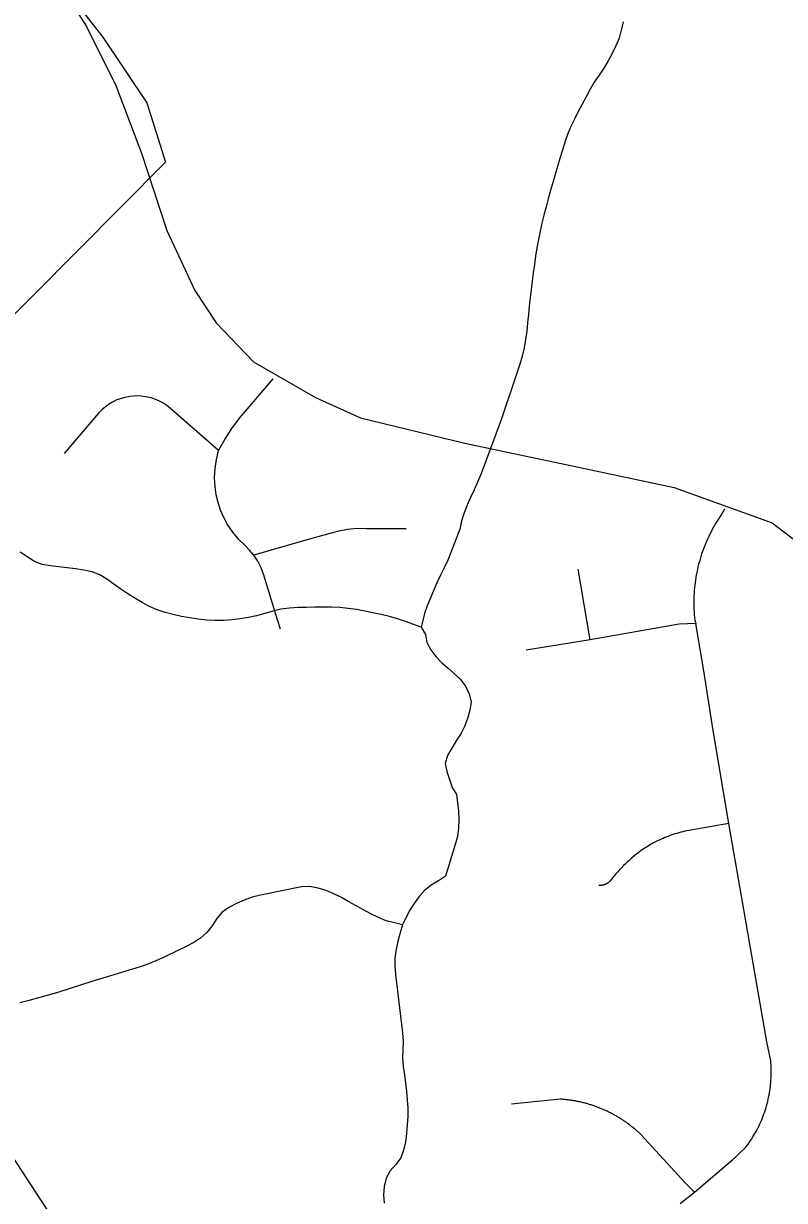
# Model space of a CAD drawing. Extents: x 1268485 to 1426702, y 514839 to 616766.
# Drawn here: x 1371663 to 1373149, y 562920 to 565219 of the extents above; entities that cross this region are included whole.
import ezdxf

# ---------------------------------------------------------------- set-up
doc = ezdxf.new("R2010")
doc.units = 0
for name, color, linetype in [('Old_Level_32', 7, 'Continuous'), ('Old_Level_35', 7, 'Continuous'), ('Old_Level_48', 7, 'Continuous'), ('Old_Level_49', 7, 'Continuous'), ('Old_Level_62', 7, 'Continuous')]:
    doc.layers.add(name, color=color, linetype=linetype)

msp = doc.modelspace()

# ---------------------------------------------------------------- linework, layer by layer
at = {"layer": 'Old_Level_32'}
msp.add_lwpolyline([(1371711.676, 565330.285), (1371786.199, 565212.631), (1371843.627, 565097.496), (1371893.843, 564965.393), (1371943.525, 564814.598), (1371998.174, 564696.944), (1372039.576, 564633.975), (1372112.494, 564557.824), (1372233.335, 564488.151), (1372321.106, 564448.38), (1372524.801, 564398.667), (1372746.713, 564352.269), (1372933.847, 564312.499), (1373125.157, 564243.367), (1373218.311, 564172.228), (1373289.403, 564101.09), (1373335.98, 564027.499), (1373392.363, 563890.128), (1373436.489, 563653.9), (1373516.124, 563456.675), (1373674.596, 563170.117), (1373697.311, 563111.67), (1373744.673, 562987.018), (1373793.576, 562831.959)], dxfattribs=at)
at = {"layer": 'Old_Level_35'}
for p, q in [((1372769.667, 564014.775), (1372746.086, 564152.826)), ((1372769.667, 564014.775), (1372644.79, 563994.577)), ((1372711.022, 563117.672), (1372616.083, 563107.88))]:
    msp.add_line(p, q, dxfattribs=at)
for points in [[(1372044.295, 564384.484), (1372056.496, 564406.322), (1372070.132, 564427.288), (1372084.793, 564447.485), (1372151.128, 564524.483)], [(1372044.295, 564384.484), (1371951.202, 564465.94), (1371943.512, 564472.194), (1371935.105, 564477.577), (1371926.39, 564482.139), (1371926.39, 564482.191), (1371924.545, 564482.959), (1371924.032, 564483.165), (1371923.52, 564483.37), (1371912.857, 564487.163), (1371901.784, 564489.726), (1371893.377, 564490.803), (1371884.867, 564491.213), (1371871.539, 564490.29), (1371858.416, 564487.625), (1371845.703, 564483.267), (1371837.295, 564479.166), (1371829.298, 564474.296), (1371828.273, 564473.681), (1371827.248, 564473.014), (1371826.325, 564472.297), (1371825.607, 564471.733), (1371825.505, 564471.682), (1371824.48, 564471.016), (1371824.48, 564470.861), (1371823.352, 564470.144), (1371816.483, 564464.197), (1371810.023, 564457.636), (1371742.664, 564378.998)], [(1372112.783, 564180.508), (1372104.786, 564190.043), (1372095.866, 564198.757), (1372083.153, 564211.163), (1372071.772, 564224.953), (1372061.725, 564239.768), (1372054.24, 564253.558), (1372047.986, 564268.014), (1372043.168, 564282.931), (1372039.579, 564298.259), (1372037.529, 564313.791), (1372036.606, 564331.631), (1372037.529, 564349.522), (1372040.092, 564367.208), (1372044.295, 564384.484)], [(1373031.724, 564269.859), (1373026.597, 564261.145), (1373016.037, 564244.125), (1373013.372, 564239.614), (1373010.706, 564235.103), (1373008.245, 564230.489), (1373005.785, 564225.876), (1373003.427, 564221.262), (1373001.171, 564216.494), (1372998.915, 564211.727), (1372996.762, 564207.011), (1372994.712, 564202.192), (1372992.764, 564197.322), (1372990.918, 564192.452), (1372989.175, 564187.479), (1372987.33, 564182.558), (1372985.895, 564177.586), (1372984.254, 564172.562), (1372982.921, 564167.487), (1372981.486, 564162.463), (1372980.256, 564157.388), (1372979.128, 564152.262), (1372978, 564147.136), (1372976.975, 564142.01), (1372976.155, 564136.883), (1372975.232, 564131.705), (1372974.617, 564126.476), (1372974.002, 564121.299), (1372973.386, 564116.07), (1372972.976, 564110.892), (1372972.669, 564105.613), (1372972.361, 564100.435), (1372972.156, 564095.206), (1372972.156, 564089.926), (1372972.156, 564084.697), (1372972.156, 564079.519), (1372972.361, 564074.24), (1372972.669, 564069.011), (1372972.976, 564063.833), (1372973.489, 564058.553), (1372974.002, 564053.375), (1372975.95, 564046.609)], [(1372410.416, 564231.822), (1372332.599, 564231.873), (1372314.041, 564232.13), (1372296.202, 564230.387), (1372278.875, 564227.26), (1372261.753, 564222.748), (1372209.875, 564207.934), (1372112.783, 564180.508)], [(1372164.969, 564035.793), (1372159.535, 564053.735), (1372132.775, 564141.445), (1372127.649, 564155.235), (1372120.985, 564168.307), (1372112.783, 564180.508)], [(1372975.95, 564046.609), (1372943.244, 564045.635), (1372769.667, 564014.775)], [(1373040.233, 563656.139), (1373008.963, 563841.608), (1372992.251, 563950.388), (1372975.95, 564046.609)], [(1373040.233, 563656.139), (1372966.415, 563643.169), (1372962.621, 563642.503), (1372958.623, 563641.733), (1372954.624, 563640.862), (1372950.626, 563639.99), (1372946.627, 563639.017), (1372942.731, 563637.94), (1372938.733, 563636.812), (1372934.837, 563635.633), (1372931.043, 563634.351), (1372927.147, 563633.07), (1372923.354, 563631.686), (1372919.458, 563630.25), (1372915.767, 563628.712), (1372911.973, 563627.124), (1372908.282, 563625.432), (1372904.489, 563623.74), (1372900.901, 563621.946), (1372897.21, 563620.1), (1372893.621, 563618.204), (1372890.135, 563616.256), (1372886.547, 563614.205), (1372882.958, 563612.103), (1372879.575, 563609.95), (1372876.089, 563607.746), (1372872.706, 563605.439), (1372869.425, 563603.133), (1372862.658, 563598.006), (1372857.635, 563594.11), (1372853.636, 563590.83), (1372849.638, 563587.446), (1372845.742, 563583.96), (1372841.846, 563580.423), (1372837.95, 563576.834), (1372834.259, 563573.143), (1372830.67, 563569.452), (1372826.979, 563565.608), (1372823.493, 563561.763), (1372820.007, 563557.867), (1372816.624, 563553.868), (1372813.241, 563549.819), (1372809.857, 563545.616), (1372809.242, 563544.795), (1372809.037, 563544.488), (1372808.73, 563544.128), (1372808.525, 563543.821), (1372808.217, 563543.513), (1372807.909, 563543.103), (1372807.602, 563542.796), (1372807.294, 563542.488), (1372806.987, 563542.18), (1372806.577, 563541.873), (1372806.372, 563541.617), (1372805.961, 563541.309), (1372805.654, 563541.002), (1372805.346, 563540.745), (1372805.039, 563540.489), (1372804.629, 563540.233), (1372804.424, 563539.925), (1372804.013, 563539.669), (1372803.603, 563539.464), (1372803.296, 563539.207), (1372802.886, 563539.002), (1372802.476, 563538.746), (1372802.168, 563538.49), (1372801.758, 563538.336), (1372801.348, 563538.131), (1372801.04, 563537.874), (1372800.63, 563537.669), (1372800.22, 563537.516), (1372799.707, 563537.311), (1372799.4, 563537.106), (1372798.99, 563537.003), (1372798.58, 563536.798), (1372798.272, 563536.696), (1372797.759, 563536.491), (1372797.349, 563536.388), (1372797.042, 563536.234), (1372796.529, 563536.131), (1372796.119, 563535.978), (1372795.709, 563535.876), (1372795.299, 563535.773), (1372794.889, 563535.671), (1372794.376, 563535.619), (1372793.966, 563535.516), (1372793.658, 563535.414), (1372793.146, 563535.363), (1372792.633, 563535.311), (1372792.223, 563535.26), (1372791.915, 563535.209), (1372791.403, 563535.209), (1372790.993, 563535.106), (1372790.48, 563535.106), (1372790.172, 563535.106), (1372789.66, 563535.106), (1372789.25, 563535.106), (1372788.737, 563535.106), (1372788.327, 563535.106), (1372787.917, 563535.209)], [(1372973.284, 562935.996), (1373048.23, 562999.613), (1373051.101, 563002.33), (1373054.074, 563005.149), (1373057.15, 563008.071), (1373061.866, 563012.993), (1373073.042, 563023.296), (1373075.502, 563026.629), (1373077.963, 563030.063), (1373080.526, 563033.446), (1373082.782, 563036.932), (1373085.14, 563040.418), (1373087.395, 563044.006), (1373089.548, 563047.544), (1373091.599, 563051.183), (1373093.649, 563054.874), (1373095.597, 563058.565), (1373097.648, 563062.256), (1373099.493, 563065.999), (1373101.236, 563069.792), (1373102.979, 563073.636), (1373104.62, 563077.482), (1373106.26, 563081.378), (1373107.798, 563085.324), (1373109.131, 563089.272), (1373110.464, 563093.168), (1373111.899, 563097.167), (1373113.129, 563101.165), (1373114.257, 563105.164), (1373115.385, 563109.265), (1373116.41, 563113.314), (1373117.333, 563117.364), (1373118.256, 563121.516), (1373119.076, 563125.617), (1373119.896, 563129.77), (1373120.511, 563133.871), (1373121.126, 563138.023), (1373121.639, 563142.176), (1373122.152, 563146.327), (1373122.459, 563150.48), (1373122.767, 563154.684), (1373122.972, 563158.887), (1373123.28, 563163.039), (1373123.28, 563167.243), (1373123.28, 563171.446), (1373123.28, 563175.65), (1373123.074, 563179.803), (1373122.869, 563184.057), (1373122.664, 563188.261), (1373122.254, 563192.362), (1373114.975, 563229.938), (1373064.532, 563518.241), (1373040.233, 563656.139)], [(1372787.917, 563535.209), (1372787.507, 563535.209), (1372786.994, 563535.26)], [(1372868.502, 563048.774), (1372867.272, 563050.005), (1372866.042, 563051.183), (1372864.606, 563052.363), (1372863.376, 563053.644), (1372862.043, 563054.823), (1372860.71, 563055.951), (1372859.377, 563057.13), (1372858.045, 563058.309), (1372856.712, 563059.437), (1372855.379, 563060.565), (1372854.046, 563061.743), (1372852.611, 563062.82), (1372851.278, 563063.948), (1372849.843, 563065.076), (1372848.407, 563066.101), (1372846.972, 563067.229), (1372845.639, 563068.305), (1372844.101, 563069.382), (1372842.768, 563070.356), (1372841.23, 563071.433), (1372839.898, 563072.509), (1372838.36, 563073.483), (1372837.027, 563074.508), (1372835.489, 563075.482), (1372833.951, 563076.507), (1372832.516, 563077.482), (1372830.978, 563078.455), (1372829.542, 563079.378), (1372828.005, 563080.301), (1372826.467, 563081.275), (1372825.031, 563082.198), (1372823.493, 563083.121), (1372821.955, 563083.992), (1372820.52, 563084.914), (1372818.88, 563085.837), (1372817.342, 563086.709), (1372815.701, 563087.478), (1372814.266, 563088.4), (1372812.626, 563089.17), (1372811.088, 563089.99), (1372809.55, 563090.81), (1372808.012, 563091.63), (1372806.372, 563092.45), (1372804.731, 563093.168), (1372803.091, 563093.988), (1372801.655, 563094.757), (1372800.015, 563095.526), (1372798.374, 563096.244), (1372796.734, 563096.962), (1372795.094, 563097.679), (1372793.453, 563098.397), (1372791.915, 563099.063), (1372790.275, 563099.73), (1372788.532, 563100.396), (1372786.892, 563101.063), (1372785.251, 563101.678), (1372783.611, 563102.293), (1372781.868, 563102.959), (1372780.227, 563103.523), (1372778.587, 563104.138), (1372776.844, 563104.702), (1372775.204, 563105.266), (1372773.461, 563105.83), (1372771.923, 563106.394), (1372770.077, 563106.957), (1372768.539, 563107.419), (1372766.796, 563107.932), (1372764.951, 563108.444), (1372763.413, 563108.957), (1372761.67, 563109.367), (1372759.825, 563109.88), (1372758.287, 563110.29), (1372756.544, 563110.751), (1372754.801, 563111.213), (1372752.955, 563111.571), (1372751.213, 563111.981), (1372749.675, 563112.391), (1372747.829, 563112.751), (1372746.086, 563113.109), (1372744.343, 563113.417), (1372742.6, 563113.827), (1372740.857, 563114.134), (1372739.114, 563114.442), (1372737.371, 563114.749), (1372735.629, 563115.006), (1372733.886, 563115.262), (1372732.143, 563115.57), (1372730.4, 563115.826), (1372728.657, 563115.98), (1372726.914, 563116.236), (1372725.171, 563116.442), (1372723.325, 563116.697), (1372721.582, 563116.852), (1372719.737, 563117.005), (1372717.994, 563117.21), (1372716.251, 563117.313), (1372714.508, 563117.518), (1372712.765, 563117.62), (1372711.022, 563117.672)], [(1372973.284, 562935.996), (1372956.162, 562953.578), (1372868.502, 563048.774)], [(1372945.294, 562913.798), (1372973.284, 562935.996)]]:
    msp.add_lwpolyline(points, dxfattribs=at)
at = {"layer": 'Old_Level_48'}
msp.add_lwpolyline([(1374391.602, 566004.936), (1374177.692, 566016.653), (1374087.986, 565949.699), (1373991.381, 565819.14), (1373863.725, 565477.678), (1373794.721, 565370.552), (1373715.367, 565310.294), (1373446.253, 565320.337), (1373014.98, 565382.269), (1372714.814, 565489.394), (1372507.803, 565609.91), (1371928.173, 566182.362), (1371294.385, 565618.81), (1371495.526, 565484.569), (1371733.239, 565301.513), (1371818.572, 565191.679), (1371903.904, 565063.54), (1371940.475, 564947.604), (1370995.721, 563995.712), (1371763.714, 562818.051)], dxfattribs=at)
at = {"layer": 'Old_Level_49'}
msp.add_lwpolyline([(1374391.602, 566004.936), (1374177.692, 566016.653), (1374087.986, 565949.699), (1373991.381, 565819.14), (1373863.725, 565477.678), (1373794.721, 565370.552), (1373715.367, 565310.294), (1373446.253, 565320.337), (1373014.98, 565382.269), (1372714.814, 565489.394), (1372507.803, 565609.91), (1371928.173, 566182.362), (1371294.385, 565618.81), (1371495.526, 565484.569), (1371733.239, 565301.513), (1371818.572, 565191.679), (1371903.904, 565063.54), (1371940.475, 564947.604), (1370995.721, 563995.712), (1371763.714, 562818.051)], dxfattribs=at)
at = {"layer": 'Old_Level_62'}
for points in [[(1372834.361, 565221.66), (1372830.568, 565205.615), (1372826.057, 565189.826), (1372820.007, 565174.652), (1372812.728, 565159.939), (1372804.834, 565145.534), (1372796.529, 565131.283), (1372787.609, 565117.493), (1372777.869, 565104.267), (1372769.77, 565090.068), (1372761.875, 565075.663), (1372754.083, 565061.206), (1372746.599, 565046.597), (1372739.217, 565031.936), (1372732.04, 565017.172), (1372725.478, 565002.1), (1372720.25, 564986.567), (1372715.431, 564970.881), (1372710.612, 564955.194), (1372705.896, 564939.457), (1372701.18, 564923.719), (1372696.669, 564907.93), (1372692.158, 564892.141), (1372687.749, 564876.301), (1372683.545, 564860.46), (1372679.444, 564844.569), (1372675.651, 564828.626), (1372671.96, 564812.683), (1372668.679, 564796.587), (1372665.808, 564780.439), (1372663.245, 564764.24), (1372660.887, 564747.989), (1372658.734, 564731.688), (1372654.428, 564699.136), (1372652.377, 564682.834), (1372650.737, 564666.481), (1372649.199, 564650.129), (1372647.661, 564633.775), (1372645.816, 564617.474), (1372643.663, 564601.275), (1372640.689, 564585.127), (1372636.896, 564569.133), (1372632.282, 564553.344), (1372627.053, 564537.811), (1372595.886, 564444.717), (1372556.105, 564337.988), (1372549.851, 564322.814), (1372543.187, 564307.794), (1372536.318, 564292.876), (1372529.756, 564277.857), (1372523.502, 564262.683), (1372518.786, 564246.945), (1372514.993, 564230.95), (1372497.871, 564185.634), (1372492.027, 564170.409), (1372484.952, 564155.594), (1372477.57, 564140.83), (1372470.496, 564126.015), (1372451.221, 564081.519), (1372446.198, 564065.986), (1372440.046, 564039.739)], [(1372440.046, 564039.739), (1372408.981, 564050.659), (1372393.499, 564055.888), (1372377.71, 564060.45), (1372361.819, 564064.295), (1372345.722, 564067.832), (1372329.625, 564071.061), (1372313.426, 564073.881), (1372297.125, 564076.136), (1372280.823, 564077.777), (1372264.521, 564078.597), (1372248.117, 564078.802), (1372231.611, 564078.597), (1372215.206, 564078.136), (1372198.802, 564077.674), (1372182.398, 564076.803), (1372166.096, 564074.496), (1372150.205, 564070.702), (1372134.416, 564066.243), (1372118.524, 564061.988), (1372102.428, 564058.553), (1372086.229, 564055.785), (1372069.927, 564053.837), (1372053.625, 564052.914), (1372037.119, 564052.607), (1372020.714, 564053.17), (1372004.413, 564054.913), (1371988.214, 564057.476), (1371971.912, 564060.45), (1371955.815, 564064.038), (1371940.026, 564068.344), (1371924.443, 564073.42), (1371909.474, 564079.879), (1371895.018, 564087.722), (1371880.766, 564096.18), (1371866.823, 564104.741), (1371853.187, 564114.02), (1371839.756, 564123.708), (1371826.223, 564133.192), (1371812.382, 564141.599), (1371797.413, 564147.854), (1371781.214, 564151.032), (1371764.809, 564153.543), (1371748.508, 564155.645), (1371732.104, 564157.388), (1371715.802, 564159.336), (1371699.705, 564162.155), (1371684.532, 564167.897), (1371670.588, 564176.868), (1371656.644, 564186.096)], [(1372440.046, 564039.739), (1372447.94, 564025.232), (1372450.606, 564009.443), (1372458.706, 563995.141), (1372468.548, 563982.017), (1372479.826, 563970.073), (1372492.232, 563959.206), (1372504.842, 563948.543), (1372516.633, 563937.265), (1372526.27, 563924.09), (1372533.652, 563909.275), (1372537.446, 563893.281), (1372534.575, 563877.287), (1372530.269, 563861.242), (1372524.527, 563845.812), (1372517.043, 563831.304), (1372508.431, 563817.31), (1372499.511, 563803.417), (1372491.309, 563789.166), (1372486.388, 563773.582), (1372489.771, 563757.844), (1372494.795, 563742.004), (1372500.536, 563726.369), (1372508.841, 563712.681), (1372510.789, 563696.482), (1372512.532, 563679.975), (1372513.455, 563663.366), (1372512.942, 563647.014), (1372510.481, 563630.968), (1372506.38, 563615.231), (1372487.31, 563552.946), (1372473.675, 563544.18), (1372459.116, 563535.773), (1372446.403, 563525.52), (1372435.74, 563513.217), (1372426.102, 563499.837), (1372416.978, 563485.996), (1372403.444, 563458.007)], [(1372403.444, 563458.007), (1372387.45, 563461.852), (1372371.456, 563465.953), (1372356.385, 563472.207), (1372341.826, 563479.537), (1372327.37, 563487.329), (1372313.016, 563495.378), (1372298.663, 563503.426), (1372284.206, 563511.269), (1372269.545, 563518.651), (1372254.371, 563525.11), (1372238.787, 563529.929), (1372222.383, 563533.158), (1372206.287, 563532.543), (1372125.804, 563516.446), (1372110.117, 563512.14), (1372094.431, 563506.604), (1372079.052, 563500.042), (1372064.596, 563492.199), (1372051.575, 563482.767), (1372040.912, 563470.361), (1372031.582, 563456.418), (1372021.535, 563443.192), (1372009.437, 563432.632), (1371995.698, 563423.815), (1371981.139, 563416.023), (1371966.171, 563408.794), (1371936.541, 563394.492), (1371921.572, 563387.725), (1371906.295, 563381.522), (1371890.916, 563376.191), (1371796.9, 563347.791), (1371734.462, 563327.543), (1371718.878, 563322.519), (1371671.818, 563309.806), (1371655.927, 563305.807)], [(1372403.444, 563458.007), (1372398.523, 563442.269), (1372394.114, 563426.531), (1372390.833, 563410.384), (1372388.475, 563394.03), (1372388.373, 563377.729), (1372389.603, 563361.427), (1372391.346, 563345.125), (1372393.294, 563328.824), (1372395.345, 563312.522), (1372397.498, 563296.221), (1372399.651, 563279.919), (1372401.701, 563263.617), (1372403.444, 563247.265), (1372404.674, 563230.963), (1372403.854, 563214.507), (1372403.342, 563198.103), (1372404.777, 563181.801), (1372407.135, 563165.551), (1372409.391, 563149.25), (1372411.031, 563132.948), (1372412.569, 563116.544), (1372413.594, 563100.14), (1372413.594, 563083.736), (1372412.569, 563067.332), (1372411.236, 563050.722), (1372409.083, 563034.216), (1372405.597, 563018.272), (1372400.163, 563003.253), (1372390.218, 562990.18), (1372379.043, 562977.57), (1372371.148, 562963.473), (1372367.765, 562947.222), (1372366.33, 562930.818), (1372367.868, 562914.414)]]:
    msp.add_lwpolyline(points, dxfattribs=at)

doc.saveas('drawing.dxf')
